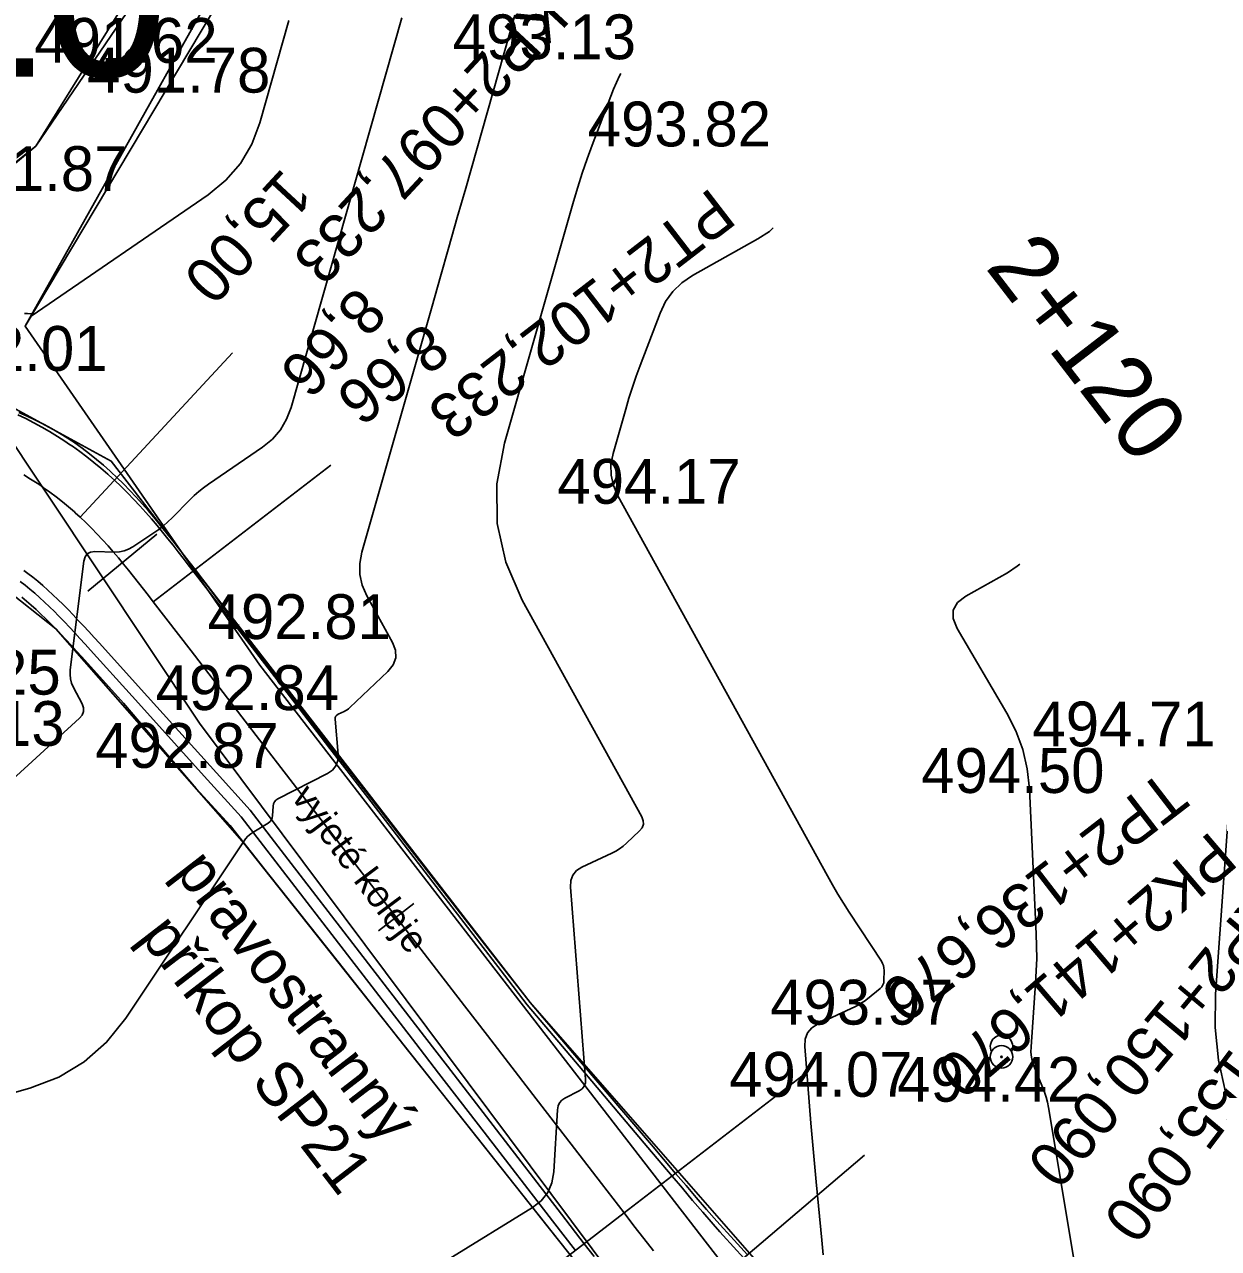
# Model space of a CAD drawing. Extents: x -636600 to -628587, y -1090963 to -1085869.
# Drawn here: x -629752.2 to -629698.9, y -1088926.1 to -1088871.4 of the extents above; entities that cross this region are included whole.
import ezdxf

# ---------------------------------------------------------------- set-up
doc = ezdxf.new("R2010")
doc.units = 0
for name, color, linetype in [('01_PARCELY_NÁVRH_PC', 7, 'Continuous'), ('03_PC_OBJEKTY_NÁVRH', 7, 'Continuous'), ('15', 7, 'Continuous'), ('30', 7, 'Continuous'), ('40', 7, 'Continuous'), ('dno příkopu', 7, 'Continuous'), ('Ex_Major Contours', 7, 'Continuous'), ('Ex_Minor Contours', 7, 'Continuous'), ('HEKTOMETRY100', 7, 'Continuous'), ('HEKTOMETRY20', 7, 'Continuous'), ('HL_BODY', 7, 'Continuous'), ('koty_vše', 7, 'Continuous'), ('POLOMERY', 7, 'Continuous'), ('popis', 7, 'Continuous'), ('situace_osa', 7, 'Continuous'), ('situace_těleso', 7, 'Continuous'), ('situace_vozovka', 7, 'Continuous')]:
    doc.layers.add(name, color=color, linetype=linetype)

msp = doc.modelspace()

# ---------------------------------------------------------------- linework, layer by layer
at = {"layer": '01_PARCELY_NÁVRH_PC'}
for points in [[(-629724.551, -1088821.004), (-629744.709, -1088826.785), (-629749.484, -1088832.92), (-629749.764, -1088842.156), (-629743.925, -1088854.989), (-629745.068, -1088864.713), (-629745.979, -1088867.668), (-629751.703, -1088876.877), (-629765.537, -1088887.905), (-629760.86, -1088886.599), (-629753.918, -1088887.899), (-629748.33, -1088890.932), (-629745.208, -1088894.968), (-629752.173, -1088884.907), (-629742.762, -1088869.112), (-629740.303, -1088861.137), (-629740.44, -1088854.197), (-629746.241, -1088841.448), (-629746.021, -1088834.193), (-629742.471, -1088829.784), (-629711.855, -1088821.004)], [(-629678.798, -1088971.231), (-629680.072, -1088967.446), (-629682.991, -1088963.898), (-629718.013, -1088937.426), (-629725.007, -1088929.951), (-629742.486, -1088907.899), (-629750.805, -1088898.424), (-629754.754, -1088895.3), (-629759.454, -1088894.84), (-629763.848, -1088895.582), (-629766.225, -1088897.242), (-629765.453, -1088894.847), (-629769.206, -1088888.93), (-629760.86, -1088886.599), (-629753.918, -1088887.899), (-629748.33, -1088890.932), (-629729.634, -1088915.102), (-629717.445, -1088929.022), (-629703.459, -1088941.198), (-629678.248, -1088960.162), (-629674.943, -1088964.232), (-629672.891, -1088969.429), (-629672.652, -1088975.489)]]:
    msp.add_lwpolyline(points, dxfattribs=at)
at = {"layer": '30'}
for radius in [0.5, 0.0327]:
    msp.add_circle((-629708.6, -1088917.527), radius, dxfattribs=at)
msp.add_arc((-629708.6, -1088917.064), 0.5, 331.7891, 208.7844, dxfattribs=at)
at = {"layer": '40'}
for p, q in [((-629751.703, -1088876.877), (-629745.413, -1088867.647)), ((-629743.463, -1088869.357), (-629752.173, -1088884.907)), ((-629758.463, -1088882.517), (-629751.703, -1088876.877)), ((-629756.393, -1088884.597), (-629744.393, -1088902.627)), ((-629752.173, -1088884.907), (-629741.693, -1088900.047)), ((-629718.753, -1088929.727), (-629741.693, -1088900.047)), ((-629744.393, -1088902.627), (-629721.893, -1088932.747))]:
    msp.add_line(p, q, dxfattribs=at)
at = {"layer": 'dno příkopu'}
msp.add_lwpolyline([(-629752.389, -1088896.315), (-629752.176, -1088896.479), (-629751.961, -1088896.652), (-629751.745, -1088896.835), (-629751.528, -1088897.027), (-629751.309, -1088897.228), (-629751.089, -1088897.438), (-629750.867, -1088897.655), (-629750.701, -1088897.823), (-629750.644, -1088897.881), (-629750.419, -1088898.113), (-629750.192, -1088898.353), (-629749.962, -1088898.599), (-629749.73, -1088898.852), (-629749.495, -1088899.11), (-629749.256, -1088899.373), (-629747.396, -1088901.433), (-629744.034, -1088905.154), (-629742.533, -1088906.815), (-629740.844, -1088909.008), (-629737.792, -1088912.969), (-629734.741, -1088916.93), (-629733.723, -1088918.251), (-629731.689, -1088920.891), (-629728.638, -1088924.852), (-629727.619, -1088926.174)], dxfattribs=at)
at = {"layer": 'Ex_Major Contours'}
for points in [[(-629755.56, -1088907.72), (-629749.747, -1088902.414), (-629749.625, -1088902.269), (-629749.566, -1088902.113), (-629749.568, -1088901.946), (-629749.633, -1088901.768), (-629750.018, -1088901.034), (-629750.099, -1088900.848), (-629750.15, -1088900.656), (-629750.17, -1088900.459), (-629750.159, -1088900.256), (-629749.551, -1088895.395), (-629749.5, -1088895.205), (-629749.4, -1088895.07), (-629749.253, -1088894.992), (-629749.057, -1088894.97), (-629748.179, -1088894.992), (-629747.964, -1088894.982), (-629747.758, -1088894.94), (-629747.561, -1088894.866), (-629747.374, -1088894.761), (-629746.424, -1088894.134), (-629746.21, -1088893.984), (-629746.003, -1088893.824), (-629745.806, -1088893.652), (-629745.617, -1088893.47), (-629744.827, -1088892.668), (-629744.63, -1088892.477), (-629744.424, -1088892.296), (-629744.21, -1088892.125), (-629743.987, -1088891.964), (-629741.578, -1088890.31), (-629741.14, -1088889.954), (-629740.783, -1088889.541), (-629740.505, -1088889.07), (-629740.306, -1088888.542), (-629735.357, -1088871.146)], [(-629698.599, -1088919.109), (-629698.918, -1088917.675), (-629699.067, -1088916.213), (-629699.045, -1088914.723), (-629698.484, -1088906.863)]]:
    msp.add_lwpolyline(points, dxfattribs=at)
at = {"layer": 'Ex_Minor Contours'}
for points in [[(-629730.314, -1088871.027), (-629732.511, -1088878.749), (-629732.886, -1088880.065), (-629733.261, -1088881.381), (-629733.636, -1088882.697), (-629734.011, -1088884.012), (-629737.144, -1088894.992), (-629737.24, -1088895.499), (-629737.235, -1088895.994), (-629737.129, -1088896.479), (-629736.922, -1088896.951), (-629735.779, -1088899.024), (-629735.641, -1088899.379), (-629735.629, -1088899.714), (-629735.742, -1088900.029), (-629735.982, -1088900.325), (-629737.688, -1088901.936), (-629737.745, -1088901.986), (-629737.805, -1088902.03), (-629737.869, -1088902.069), (-629737.935, -1088902.104), (-629738.21, -1088902.232), (-629738.269, -1088902.269), (-629738.309, -1088902.317), (-629738.331, -1088902.376), (-629738.335, -1088902.446), (-629738.209, -1088904.034), (-629738.222, -1088904.304), (-629738.304, -1088904.534), (-629738.457, -1088904.726), (-629738.681, -1088904.878), (-629740.901, -1088906.016), (-629740.985, -1088906.073), (-629741.048, -1088906.144), (-629741.088, -1088906.23), (-629741.105, -1088906.33), (-629741.13, -1088906.762), (-629741.147, -1088906.863), (-629741.186, -1088906.952), (-629741.246, -1088907.027), (-629741.327, -1088907.09), (-629741.975, -1088907.488), (-629742.107, -1088907.579), (-629742.228, -1088907.683), (-629742.336, -1088907.799), (-629742.433, -1088907.928), (-629747.683, -1088915.802), (-629748.537, -1088916.876), (-629749.534, -1088917.754), (-629750.675, -1088918.436), (-629751.959, -1088918.92), (-629758.774, -1088920.861)], [(-629740.399, -1088871.264), (-629741.698, -1088875.829), (-629742.059, -1088876.789), (-629742.564, -1088877.645), (-629743.215, -1088878.397), (-629744.01, -1088879.045), (-629751.91, -1088884.467), (-629751.921, -1088884.474), (-629751.927, -1088884.474), (-629751.927, -1088884.468), (-629751.922, -1088884.457), (-629751.891, -1088884.397), (-629751.886, -1088884.383), (-629751.887, -1088884.373), (-629751.895, -1088884.366), (-629751.909, -1088884.362), (-629752.073, -1088884.342), (-629752.106, -1088884.339), (-629752.139, -1088884.339), (-629752.172, -1088884.342), (-629752.204, -1088884.349)], [(-629725.595, -1088873.64), (-629725.654, -1088873.74), (-629725.922, -1088874.34), (-629726.866, -1088876.826), (-629727.096, -1088877.449), (-629727.312, -1088878.078), (-629727.514, -1088878.71), (-629727.704, -1088879.348), (-629730.781, -1088890.131), (-629731.124, -1088891.945), (-629731.105, -1088893.718), (-629730.726, -1088895.45), (-629729.985, -1088897.141), (-629724.653, -1088906.812), (-629724.586, -1088906.984), (-629724.58, -1088907.146), (-629724.635, -1088907.298), (-629724.751, -1088907.441), (-629725.336, -1088907.993), (-629725.486, -1088908.124), (-629725.646, -1088908.242), (-629725.815, -1088908.347), (-629725.993, -1088908.439), (-629727.324, -1088909.06), (-629727.569, -1088909.214), (-629727.736, -1088909.413), (-629727.827, -1088909.657), (-629727.841, -1088909.945), (-629727.163, -1088918.528), (-629727.17, -1088918.693), (-629727.221, -1088918.834), (-629727.314, -1088918.951), (-629727.451, -1088919.044), (-629728.083, -1088919.369), (-629728.223, -1088919.462), (-629728.326, -1088919.579), (-629728.392, -1088919.72), (-629728.42, -1088919.885), (-629728.582, -1088922.666), (-629728.664, -1088923.157), (-629728.851, -1088923.586), (-629729.141, -1088923.953), (-629729.535, -1088924.258), (-629733.298, -1088926.565)], [(-629716.553, -1088926.363), (-629716.624, -1088925.711), (-629716.876, -1088923.103), (-629716.938, -1088922.451), (-629716.997, -1088921.799), (-629717.053, -1088921.146), (-629717.106, -1088920.493), (-629717.377, -1088917.066), (-629717.361, -1088916.734), (-629717.256, -1088916.454), (-629717.064, -1088916.225), (-629716.783, -1088916.048), (-629715.12, -1088915.273), (-629714.979, -1088915.202), (-629714.843, -1088915.122), (-629714.712, -1088915.034), (-629714.587, -1088914.938), (-629714.021, -1088914.478), (-629713.946, -1088914.403), (-629713.891, -1088914.317), (-629713.858, -1088914.221), (-629713.846, -1088914.115), (-629713.841, -1088913.669), (-629713.848, -1088913.56), (-629713.87, -1088913.456), (-629713.907, -1088913.356), (-629713.961, -1088913.26), (-629715.396, -1088911.064), (-629715.651, -1088910.664), (-629715.899, -1088910.26), (-629716.14, -1088909.852), (-629716.373, -1088909.439), (-629725.722, -1088892.483), (-629725.922, -1088892.027), (-629726.024, -1088891.56), (-629726.029, -1088891.082), (-629725.936, -1088890.593), (-629725.372, -1088888.615), (-629725.226, -1088888.122), (-629725.069, -1088887.633), (-629724.902, -1088887.147), (-629724.724, -1088886.664), (-629723.836, -1088884.326), (-629723.589, -1088883.809), (-629723.266, -1088883.357), (-629722.866, -1088882.971), (-629722.391, -1088882.652), (-629719.468, -1088881.018), (-629718.96, -1088880.679), (-629718.795, -1088880.524)], [(-629707.789, -1088895.531), (-629707.894, -1088895.63), (-629708.328, -1088895.92), (-629710.191, -1088896.961), (-629710.565, -1088897.247), (-629710.755, -1088897.582), (-629710.761, -1088897.967), (-629710.583, -1088898.403), (-629708.363, -1088902.181), (-629707.955, -1088902.979), (-629707.651, -1088903.809), (-629707.452, -1088904.669), (-629707.357, -1088905.561), (-629707.051, -1088912.03), (-629707.033, -1088912.583), (-629707.031, -1088913.136), (-629707.046, -1088913.688), (-629707.077, -1088914.241), (-629707.28, -1088917.08), (-629707.284, -1088917.315), (-629707.26, -1088917.546), (-629707.21, -1088917.773), (-629707.132, -1088917.995), (-629706.768, -1088918.875), (-629706.684, -1088919.097), (-629706.612, -1088919.322), (-629706.553, -1088919.552), (-629706.508, -1088919.785), (-629704.17, -1088933.771)]]:
    msp.add_lwpolyline(points, dxfattribs=at)
at = {"layer": 'HEKTOMETRY100'}
msp.add_lwpolyline([(-629746.296, -1088894.19), (-629749.382, -1088896.735)], dxfattribs=at)
at = {"layer": 'HEKTOMETRY20'}
msp.add_lwpolyline([(-629734.821, -1088910.68), (-629736.406, -1088911.901)], dxfattribs=at)
at = {"layer": 'HL_BODY'}
for points in [[(-629749.719, -1088893.436), (-629742.919, -1088886.103)], [(-629746.456, -1088897.216), (-629738.534, -1088891.113)], [(-629725.44, -1088924.496), (-629717.518, -1088918.393)], [(-629722.324, -1088928.405), (-629714.717, -1088921.914)]]:
    msp.add_lwpolyline(points, dxfattribs=at)
at = {"layer": 'POLOMERY'}
for points in [[(-629749.719, -1088893.436), (-629742.919, -1088886.103)], [(-629746.456, -1088897.216), (-629738.534, -1088891.113)], [(-629725.44, -1088924.496), (-629733.362, -1088930.599)]]:
    msp.add_lwpolyline(points, dxfattribs=at)
at = {"layer": 'situace_osa'}
msp.add_lwpolyline([(-629752.233, -1088891.553), (-629751.935, -1088891.735), (-629751.641, -1088891.925), (-629751.463, -1088892.044), (-629751.352, -1088892.121), (-629751.067, -1088892.324), (-629750.787, -1088892.534), (-629750.512, -1088892.75), (-629750.243, -1088892.972), (-629749.978, -1088893.201), (-629749.936, -1088893.238), (-629749.719, -1088893.436), (-629749.46, -1088893.681), (-629749.206, -1088893.933), (-629748.958, -1088894.19), (-629748.714, -1088894.451), (-629748.475, -1088894.716), (-629748.24, -1088894.985), (-629748.009, -1088895.257), (-629747.839, -1088895.462), (-629747.781, -1088895.532), (-629747.556, -1088895.809), (-629747.333, -1088896.089), (-629747.112, -1088896.369), (-629746.893, -1088896.651), (-629746.674, -1088896.933), (-629746.456, -1088897.216), (-629744.768, -1088899.408), (-629741.716, -1088903.369), (-629740.355, -1088905.136), (-629738.665, -1088907.33), (-629735.614, -1088911.291), (-629732.562, -1088915.252), (-629731.544, -1088916.573), (-629729.511, -1088919.212), (-629726.459, -1088923.173), (-629725.44, -1088924.496), (-629725.004, -1088925.062), (-629724.567, -1088925.627), (-629724.127, -1088926.19)], dxfattribs=at)
at = {"layer": 'situace_těleso'}
for points in [[(-629719.931, -1088926.361), (-629720.389, -1088925.87), (-629720.848, -1088925.367), (-629721.002, -1088925.195), (-629721.305, -1088924.855), (-629721.763, -1088924.333), (-629722.221, -1088923.804), (-629722.68, -1088923.268), (-629723.142, -1088922.726), (-629724.226, -1088921.453), (-629727.472, -1088917.642), (-629729.634, -1088915.102), (-629730.66, -1088913.786), (-629733.734, -1088909.843), (-629736.808, -1088905.899), (-629738.511, -1088903.716), (-629739.885, -1088901.958), (-629742.921, -1088897.985), (-629744.59, -1088895.779), (-629744.808, -1088895.493), (-629745.028, -1088895.204), (-629745.251, -1088894.913), (-629745.479, -1088894.619), (-629745.71, -1088894.324), (-629745.947, -1088894.027), (-629746.008, -1088893.952), (-629746.189, -1088893.73), (-629746.436, -1088893.432), (-629746.69, -1088893.134), (-629746.952, -1088892.837), (-629747.221, -1088892.541), (-629747.498, -1088892.247), (-629747.784, -1088891.955), (-629748.079, -1088891.667), (-629748.328, -1088891.434), (-629748.376, -1088891.39), (-629748.679, -1088891.12), (-629748.989, -1088890.858), (-629749.306, -1088890.603), (-629749.628, -1088890.355), (-629749.959, -1088890.119), (-629750.091, -1088890.033), (-629750.3, -1088889.898), (-629750.647, -1088889.687), (-629750.999, -1088889.484), (-629751.355, -1088889.29), (-629751.717, -1088889.106), (-629752.082, -1088888.931), (-629752.452, -1088888.766)], [(-629752.325, -1088897.012), (-629752.114, -1088897.185), (-629751.9, -1088897.368), (-629751.685, -1088897.562), (-629751.468, -1088897.764), (-629751.249, -1088897.976), (-629751.084, -1088898.139), (-629751.028, -1088898.196), (-629750.805, -1088898.424), (-629750.579, -1088898.66), (-629750.351, -1088898.904), (-629750.12, -1088899.155), (-629749.887, -1088899.412), (-629749.649, -1088899.676), (-629747.786, -1088901.733), (-629744.548, -1088905.55), (-629743.027, -1088907.195), (-629741.318, -1088909.373), (-629738.211, -1088913.292), (-629735.105, -1088917.211), (-629734.069, -1088918.518), (-629731.999, -1088921.13), (-629728.893, -1088925.048), (-629727.856, -1088926.357)]]:
    msp.add_lwpolyline(points, dxfattribs=at)
at = {"layer": 'situace_vozovka'}
for points in [[(-629752.498, -1088888.862), (-629752.137, -1088889.039), (-629751.78, -1088889.225), (-629751.428, -1088889.418), (-629751.08, -1088889.62), (-629750.737, -1088889.83), (-629750.4, -1088890.048), (-629750.195, -1088890.186), (-629750.067, -1088890.274), (-629749.739, -1088890.508), (-629749.418, -1088890.749), (-629749.101, -1088890.997), (-629748.791, -1088891.253), (-629748.487, -1088891.516), (-629748.439, -1088891.559), (-629748.189, -1088891.786), (-629747.892, -1088892.067), (-629747.605, -1088892.352), (-629747.326, -1088892.641), (-629747.055, -1088892.931), (-629746.792, -1088893.224), (-629746.535, -1088893.517), (-629746.286, -1088893.811), (-629746.103, -1088894.031), (-629746.042, -1088894.105), (-629745.803, -1088894.399), (-629745.57, -1088894.691), (-629745.34, -1088894.982), (-629745.115, -1088895.272), (-629744.893, -1088895.559), (-629744.674, -1088895.843), (-629742.985, -1088898.035), (-629739.934, -1088901.996), (-629738.572, -1088903.763), (-629736.883, -1088905.957), (-629733.831, -1088909.918), (-629730.78, -1088913.878), (-629729.762, -1088915.2), (-629727.61, -1088917.749), (-629724.382, -1088921.573), (-629723.304, -1088922.85), (-629722.844, -1088923.394), (-629722.387, -1088923.933), (-629721.931, -1088924.465), (-629721.475, -1088924.99), (-629721.173, -1088925.333), (-629721.019, -1088925.506), (-629720.562, -1088926.013), (-629720.103, -1088926.509)], [(-629752.232, -1088895.813), (-629752.049, -1088895.948), (-629751.828, -1088896.12), (-629751.605, -1088896.301), (-629751.383, -1088896.491), (-629751.159, -1088896.69), (-629750.935, -1088896.897), (-629750.71, -1088897.111), (-629750.484, -1088897.334), (-629750.315, -1088897.505), (-629750.257, -1088897.564), (-629750.029, -1088897.8), (-629749.8, -1088898.043), (-629749.568, -1088898.291), (-629749.335, -1088898.545), (-629749.099, -1088898.805), (-629748.86, -1088899.068), (-629747, -1088901.127), (-629743.638, -1088904.849), (-629742.137, -1088906.51), (-629740.447, -1088908.703), (-629737.396, -1088912.664), (-629734.345, -1088916.625), (-629733.326, -1088917.946), (-629731.293, -1088920.586), (-629728.242, -1088924.547), (-629727.223, -1088925.869), (-629726.785, -1088926.437)]]:
    msp.add_lwpolyline(points, dxfattribs=at)

# ---------------------------------------------------------------- texts
at = {"layer": '03_PC_OBJEKTY_NÁVRH'}
msp.add_text('B10', height=7.5, dxfattribs=at).set_placement((-629763.596, -1088873.771))
at = {"layer": '15'}
msp.add_text('vyjeté koleje', height=1.2, rotation=306.7602, dxfattribs=at).set_placement((-629740.328, -1088905.943))
at = {"layer": 'HEKTOMETRY20'}
msp.add_text('2+120', height=3, rotation=307.6102, dxfattribs=at).set_placement((-629709.36, -1088882.284))
at = {"layer": 'HL_BODY'}
for s, rotation, p in [('KP2+097,233', 227.1594, (-629729.251, -1088869.893)), ('PT2+102,233', 217.6102, (-629721.552, -1088878.682)), ('TP2+136,670', 217.6102, (-629701.35, -1088904.675)), ('PK2+141,670', 220.4749, (-629699.254, -1088907.405)), ('KP2+150,090', 230.1237, (-629697.123, -1088909.751)), ('PT2+155,090', 232.9885, (-629694.433, -1088911.897))]:
    msp.add_text(s, height=2, rotation=rotation, dxfattribs=at).set_placement(p)
at = {"layer": 'koty_vše'}
for s, p in [('491.62', (-629751.764, -1088873.157)), ('493.13', (-629733.089, -1088872.997)), ('491.78', (-629749.409, -1088874.487)), ('493.82', (-629727.066, -1088876.887)), ('491.87', (-629755.789, -1088878.877)), ('492.01', (-629756.676, -1088886.907)), ('494.17', (-629728.419, -1088892.837)), ('492.81', (-629744.03, -1088898.877)), ('492.25', (-629758.766, -1088901.357)), ('492.84', (-629746.346, -1088902.047)), ('492.13', (-629758.589, -1088903.647)), ('494.71', (-629707.22, -1088903.667)), ('492.87', (-629749.046, -1088904.627)), ('494.50', (-629712.183, -1088905.747)), ('493.97', (-629718.924, -1088916.087)), ('494.07', (-629720.753, -1088919.307)), ('494.42', (-629713.256, -1088919.527))]:
    msp.add_text(s, height=2, dxfattribs=at).set_placement(p)
at = {"layer": 'POLOMERY'}
for s, rotation, p in [('15,00', 227.1594, (-629740.672, -1088877.797)), ('8,66', 227.1594, (-629737.373, -1088883.064)), ('8,66', 217.6102, (-629734.284, -1088884.683))]:
    msp.add_text(s, height=2, rotation=rotation, dxfattribs=at).set_placement(p)
at = {"layer": 'popis'}
for s, p in [('pravostranný', (-629745.558, -1088909.266)), ('příkop SP21', (-629747.121, -1088912.153))]:
    msp.add_text(s, height=2, rotation=307.6153, dxfattribs=at).set_placement(p)

doc.saveas('drawing.dxf')
